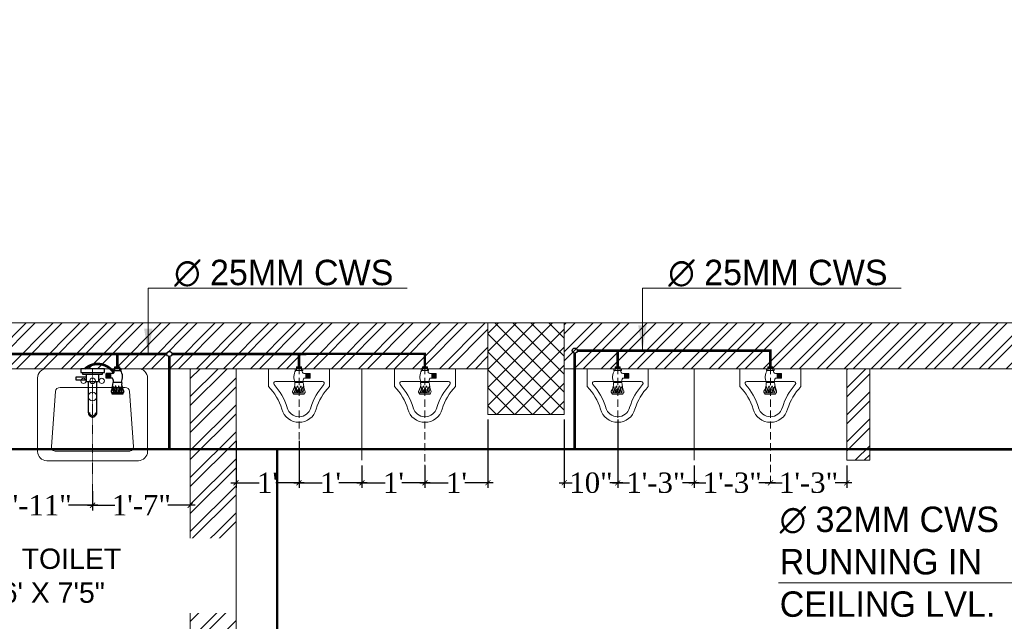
# Model space of a CAD drawing. Header units: inches. Extents: x 105152 to 158499, y 12149 to 30915.
# Tile 329 of 339: x 125512 to 125706, y 29434 to 29553. Entities that reach past the tile are written whole.
import ezdxf

# ---------------------------------------------------------------- set-up
doc = ezdxf.new("R2010")
doc.units = ezdxf.units.IN
doc.header["$MEASUREMENT"] = 0
doc.header["$PDMODE"] = 34
doc.linetypes.add('DASHED2', pattern=[0.375, 0.25, -0.125])
for name, color, linetype, lineweight in [('CENTER', 46, 'DASHED2', 9), ('FIRE TEXT', 7, 'Continuous', 25), ('PL. FICTURE', 4, 'Continuous', 25), ('PP-Domestic  Cold Water Supply', 5, 'Continuous', 25), ('PP-SPRINKLER PIPE', 1, 'Continuous', 0), ('PP-TEXT', 7, 'Continuous', 40), ('UAV', 140, 'Continuous', 5)]:
    doc.layers.add(name, color=color, linetype=linetype, lineweight=lineweight)
doc.layers.add('PD_025_TEXT', color=61, linetype='Continuous')
doc.layers.add('PP--DIM', color=7, linetype='Continuous')
doc.layers.add('PD_BASE', color=8, linetype='Continuous', transparency=0.5)
doc.styles.add('MtX_Times_New_Roman', font='txt')
doc.styles.add('style1', font='arial.ttf', dxfattribs={"height": 500})
doc.styles.add('TIMES NEW ROMAN', font='times.ttf')
doc.dimstyles.new('PP-DIM', dxfattribs={"dimtxt": 4, "dimasz": 1, "dimexe": 1, "dimexo": 1, "dimgap": 0.09, "dimtad": 0, "dimdec": 0, "dimzin": 0, "dimdsep": 46, "dimlunit": 4, "dimtxsty": 'TIMES NEW ROMAN', "dimblk": 'ARCHTICK', "dimcen": 0.09, "dimdle": 1, "dimclrd": 256, "dimclre": 256, "dimclrt": 256, "dimadec": 0, "dimazin": 0, "dimtfac": 1, "dimtdec": 4, "dimtofl": 0, "dimtmove": 1, "dimatfit": 3, "dimfxl": 1, "dimtolj": 1, "dimtzin": 0, "dimlwd": -1, "dimlwe": -1, "dimarcsym": 0})

# ---------------------------------------------------------------- blocks, each defined once
blk = doc.blocks.new('A$C33087201')
at = {"color": 251, "lineweight": 5}
for p, q in [((0, 289.6), (165, 289.6)), ((0, 289.6), (0, 193.2)), ((330, 289.6), (165, 289.6)), ((330, 289.6), (330, 193.2)), ((38.1, 220.9), (291.9, 220.9))]:
    blk.add_line(p, q, dxfattribs=at)
blk.add_circle((165, 168.2), 10.4, dxfattribs=at)
for centre, radius, start, end in [((38.1, 210.9), 10, 90, 221.8242), ((291.9, 210.9), 10, 318.1758, 90), ((-215.7, -16.2), 300.6, 16.9059, 44.1446), ((-215.7, -16.2), 330.6, 16.9059, 41.8242), ((545.7, -16.2), 330.6, 138.1758, 163.0941), ((545.7, -16.2), 300.6, 135.8554, 163.0941), ((164.8, 96.2), 96.2, 195.0681, 270.0943), ((164.8, 96.2), 66.2, 195.0681, 270.0943), ((165.2, 96.2), 66.2, 269.9057, 344.9319), ((165.2, 96.2), 96.2, 269.9057, 344.9319)]:
    blk.add_arc(centre, radius, start, end, dxfattribs=at)
blk = doc.blocks.new('LV')
at = {"color": 251, "lineweight": 5}
for p, q in [((-254, 510.1), (254, 510.1)), ((-304.8, 50.8), (-304.8, 459.3)), ((-201, 458), (203.1, 458)), ((304.8, 459.3), (304.8, 50.8)), ((-205.3, 127), (-226.3, 430.8)), ((228.4, 430.6), (205.5, 126.8)), ((180.2, 103.5), (-180, 103.5)), ((254, 0), (-254, 0))]:
    blk.add_line(p, q, dxfattribs=at)
for centre, radius in [((0.4, 154.3), 23.6), ((-50.8, 67.2), 14.4), ((0, 67.2), 15.3), ((50.8, 67.2), 14.4)]:
    blk.add_circle(centre, radius, dxfattribs=at)
for centre, radius, start, end in [((-254, 459.3), 50.8, 90, 180), ((254, 459.3), 50.8, 0, 90), ((-201, 432.6), 25.4, 90, 184.2016), ((203.1, 432.6), 25.4, 355.4179, 90), ((-180, 128.9), 25.4, 184.2016, 270), ((180.2, 128.9), 25.4, 270, 355.4179), ((-254, 50.8), 50.8, 180, 270), ((254, 50.8), 50.8, 270, 0)]:
    blk.add_arc(centre, radius, start, end, dxfattribs=at)
blk = doc.blocks.new('FIRST FLOOR AR PLAN')
at = {"layer": 'PD_BASE', "lineweight": 5}
h = blk.add_hatch(dxfattribs=at)
h.set_pattern_fill('ANSI37', color=256, scale=20)
h.set_pattern_definition([(45, (268611.2745, 47371.9895), (-1.767766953, 1.767766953), []), (135, (268611.2745, 47371.9895), (-1.767766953, -1.767766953), [])])
h.paths.add_polyline_path([(124102.49, 21602.5), (124087.49, 21602.5), (124087.49, 21584.5), (124102.49, 21584.5)])
h = blk.add_hatch(dxfattribs=at)
h.set_pattern_fill('ANSI32', color=256, scale=10)
h.set_pattern_definition([(45, (150297.4604, 39481.8853), (-2.65165043, 2.65165043), []), (45, (150299.228, 39481.8853), (-2.65165043, 2.65165043), [])])
h.paths.add_polyline_path([(123758.99, 21593.5), (123752.99, 21593.5), (123752.99, 21557.5), (123758.99, 21557.5)])
h.paths.add_polyline_path([(123758.99, 21557.5), (123752.99, 21557.5), (123752.99, 21521.5), (123758.99, 21521.5)])
h.paths.add_polyline_path([(123752.99, 21521.5), (123752.99, 21485.5), (123758.99, 21485.5), (123758.99, 21521.5)])
h.paths.add_polyline_path([(123758.99, 21485.5), (123752.99, 21485.5), (123752.99, 21449.5), (123758.99, 21449.5)])
h.paths.add_polyline_path([(123758.99, 21449.5), (123752.99, 21449.5), (123752.99, 21413.5), (123758.99, 21413.5)])
h.paths.add_polyline_path([(123758.99, 21413.5), (123752.99, 21413.5), (123752.99, 21377.5), (123758.99, 21377.5)])
h.paths.add_polyline_path([(124037.99, 21593.5), (124028.99, 21593.5), (124028.99, 21504), (124024.49, 21504), (124024.49, 21499.5), (124028.99, 21499.5), (124028.99, 21489.5), (124037.99, 21489.5)])
h.paths.add_polyline_path([(123956.99, 21593.5), (123952.49, 21593.5), (123952.49, 21504), (123947.99, 21504), (123947.99, 21499.5), (123982.49, 21499.5), (123982.49, 21504), (123956.99, 21504)])
h.paths.add_polyline_path([(123952.49, 21575.5), (123949.49, 21575.5), (123949.49, 21571), (123952.49, 21571)], flags=17)
h.paths.add_polyline_path([(123925.49, 21575.5), (123922.49, 21575.5), (123922.49, 21584.5), (123917.99, 21584.5), (123917.99, 21575.5), (123907.49, 21575.5), (123907.49, 21571), (123925.49, 21571)])
h.paths.add_polyline_path([(123871.49, 21593.5), (123866.99, 21593.5), (123866.99, 21577.5), (123866.99, 21571), (123871.49, 21571), (123871.49, 21575.5)])
h.paths.add_polyline_path([(124162.49, 21593.5), (124157.99, 21593.5), (124157.99, 21575.5), (124162.49, 21575.5)])
for p, q in [((124283.99, 21602.5), (123501.74, 21602.5)), ((124087.49, 21593.5), (123922.49, 21593.5)), ((124028.99, 21504), (124028.99, 21593.5)), ((124268.99, 21593.5), (124102.48, 21593.5)), ((124157.99, 21593.5), (124157.99, 21575.5)), ((124162.49, 21593.5), (124162.49, 21575.5)), ((124157.99, 21575.5), (124162.49, 21575.5))]:
    blk.add_line(p, q, dxfattribs=at)
at = {"layer": 'PD_BASE', "lineweight": 5, "ltscale": 12}
for p, q in [((124062.74, 21575.5), (124062.74, 21593.5)), ((124127.99, 21593.5), (124127.99, 21575.5))]:
    blk.add_line(p, q, dxfattribs=at)
at = {"layer": 'PD_BASE', "lineweight": 5}
blk.add_lwpolyline([(124102.49, 21584.5), (124087.49, 21584.5), (124087.49, 21602.5), (124102.49, 21602.5)], close=True, dxfattribs=at)
at = {"layer": 'PD_BASE', "lineweight": 5, "ltscale": 12}
blk.add_lwpolyline([(124162.49, 21593.5), (124198.49, 21593.5), (124198.49, 21577.5), (124162.49, 21577.5)], close=True, dxfattribs=at)
at = {"layer": 'PD_BASE', "ltscale": 12, "xscale": 0.03542840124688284, "yscale": 0.03542840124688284, "zscale": 0.03542840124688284, "rotation": 180}
blk.add_blockref('LV', (124009.81, 21593.5), dxfattribs=at)
at = {"layer": 'PD_BASE', "ltscale": 12, "yscale": 0.03636363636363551, "zscale": 0.03636363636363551}
for p, xscale in [((124056.37, 21582.97), -0.03636363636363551), ((124069.12, 21582.97), 0.03636363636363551), ((124118.99, 21582.97), -0.03636363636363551), ((124148.99, 21582.97), -0.03636363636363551)]:
    blk.add_blockref('A$C33087201', p, dxfattribs=dict(at, xscale=xscale))
at = {"layer": 'PD_BASE', "insert": (123937.84, 21558.15), "char_height": 4, "width": 128.4952, "attachment_point": 1, "style": 'style1', "bg_fill": 2}
blk.add_mtext('\\pxqc;H. TOILET\\P6\' X 7\'5"', dxfattribs=at)
at = {"layer": 'PD_BASE', "lineweight": 5}
h = blk.add_hatch(dxfattribs=at)
h.set_pattern_fill('ANSI32', color=256, scale=10)
h.set_pattern_definition([(45, (123173.841, 20768.249), (-2.65165, 2.65165), []), (45, (123175.6088, 20768.249), (-2.65165, 2.65165), [])])
h.paths.add_polyline_path([(123176.99, 20811), (123167.99, 20811), (123167.99, 20729.5), (123176.99, 20729.5)])
h.paths.add_polyline_path([(123538.49, 20663.5), (123368.99, 20663.5), (123368.99, 20654.5), (123538.49, 20654.5)])
h.paths.add_polyline_path([(123722.99, 20663.5), (123553.49, 20663.5), (123553.49, 20654.5), (123722.99, 20654.5)])
h.paths.add_polyline_path([(123176.99, 21527.5), (123167.99, 21527.5), (123167.99, 21446), (123176.99, 21446)])
h.paths.add_polyline_path([(123176.99, 21431), (123167.99, 21431), (123167.99, 21291), (123176.99, 21291)])
h.paths.add_polyline_path([(123176.99, 21276), (123167.99, 21276), (123167.99, 21136), (123176.99, 21136)])
h.paths.add_polyline_path([(123176.99, 21121), (123167.99, 21121), (123167.99, 20981), (123176.99, 20981)])
h.paths.add_polyline_path([(123176.99, 20966), (123167.99, 20966), (123167.99, 20826), (123176.99, 20826)])
h.paths.add_polyline_path([(124268.99, 21602.5), (124102.49, 21602.5), (124102.49, 21593.5), (124268.99, 21593.5)])
h.paths.add_polyline_path([(124087.49, 21602.5), (123922.49, 21602.5), (123922.49, 21593.5), (124087.49, 21593.5)])
h.paths.add_polyline_path([(123907.49, 21602.5), (123737.99, 21602.5), (123737.99, 21593.5), (123907.49, 21593.5)])
h.paths.add_polyline_path([(123722.99, 21602.5), (123553.49, 21602.5), (123553.49, 21593.5), (123722.99, 21593.5)])
h.paths.add_polyline_path([(123353.99, 21602.5), (123242.99, 21602.5), (123242.99, 21593.5), (123353.99, 21593.5)])
h.paths.add_polyline_path([(123227.99, 21602.5), (123167.99, 21602.5), (123167.99, 21542.5), (123176.99, 21542.5), (123176.99, 21593.5), (123227.99, 21593.5)])
h.paths.add_polyline_path([(123176.99, 20714.5), (123167.99, 20714.5), (123167.99, 20654.5), (123227.99, 20654.5), (123227.99, 20663.5), (123176.99, 20663.5)])
h.paths.add_polyline_path([(123353.99, 20663.5), (123242.99, 20663.5), (123242.99, 20654.5), (123353.99, 20654.5)])
h.paths.add_polyline_path([(123762.74, 20663.5), (123737.99, 20663.5), (123737.99, 20654.5), (123762.74, 20654.5)])
h.paths.add_polyline_path([(123907.49, 20663.5), (123882.74, 20663.5), (123882.74, 20654.5), (123907.49, 20654.5)])
h.paths.add_polyline_path([(123944.99, 20663.5), (123922.49, 20663.5), (123922.49, 20654.5), (123944.99, 20654.5)])
h.paths.add_polyline_path([(124087.49, 20663.5), (124064.99, 20663.5), (124064.99, 20654.5), (124087.49, 20654.5)])
h.paths.add_polyline_path([(124124.99, 20663.5), (124102.49, 20663.5), (124102.49, 20654.5), (124124.99, 20654.5)])
h.paths.add_polyline_path([(124268.99, 20663.5), (124244.99, 20663.5), (124244.99, 20654.5), (124268.99, 20654.5)])
h.paths.add_polyline_path([(124283.99, 20672.5), (124274.99, 20672.5)])
h.paths.add_polyline_path([(124283.99, 20811), (124274.99, 20811), (124274.99, 20672.5), (124283.99, 20672.5)])
h.paths.add_polyline_path([(124283.99, 20966), (124274.99, 20966), (124274.99, 20826), (124283.99, 20826)])
h.paths.add_polyline_path([(124283.99, 21276), (124274.99, 21276), (124274.99, 20981), (124283.99, 20981)])
h.paths.add_polyline_path([(124283.99, 21584.5), (124274.99, 21584.5), (124274.99, 21446), (124283.99, 21446)])
h.paths.add_polyline_path([(124265.99, 21443), (124160.99, 21443), (124160.99, 21434), (124265.99, 21434)])
h.paths.add_polyline_path([(124160.99, 21431), (124151.99, 21431), (124151.99, 21353), (124160.99, 21353)])
h.paths.add_polyline_path([(124151.99, 21443), (124079.99, 21443), (124079.99, 21434), (124151.99, 21434)])
h.paths.add_polyline_path([(124079.99, 21431), (124070.99, 21431), (124070.99, 21353), (124079.99, 21353)])
h.paths.add_polyline_path([(124070.99, 21443), (123989.99, 21443), (123989.99, 21341), (124016.99, 21341), (124016.99, 21350), (123998.99, 21350), (123998.99, 21434), (124070.99, 21434)])
h.paths.add_polyline_path([(124070.99, 21350), (124052.99, 21350), (124052.99, 21341), (124070.99, 21341)], flags=17)
h.paths.add_polyline_path([(124097.99, 21350), (124079.99, 21350), (124079.99, 21341), (124097.99, 21341)])
h.paths.add_polyline_path([(124151.99, 21350), (124133.99, 21350), (124133.99, 21341), (124151.99, 21341)])
h.paths.add_polyline_path([(124160.99, 21341), (124151.99, 21341), (124151.99, 21278), (124160.99, 21278)])
h.paths.add_polyline_path([(124283.99, 21292), (124274.99, 21292), (124274.99, 21291), (124283.99, 21291)])
h.paths.add_polyline_path([(124283.99, 21431), (124274.99, 21431), (124274.99, 21412), (124283.99, 21412)])
h.paths.add_polyline_path([(123405.74, 21593.5), (123405.74, 21602.5), (123368.99, 21602.5), (123368.99, 21593.5)])
h.paths.add_polyline_path([(123501.74, 21602.5), (123501.74, 21593.5), (123538.49, 21593.5), (123538.49, 21602.5)])
blk.add_lwpolyline([(124028.99, 21489.5), (124037.99, 21489.5), (124037.99, 21593.5)], dxfattribs=at)
blk = doc.blocks.new('URINAL AV-PP')
at = {"layer": 'CENTER', "ltscale": 5}
blk.add_line((0, 0.33), (0, -19.61), dxfattribs=at)
at = {"layer": 'UAV'}
for p, q in [((-0.66, -0.29), (-0.66, 0)), ((-0.66, 0), (0.63, 0)), ((-0.44, 0.33), (-0.44, 0)), ((0.44, 0.33), (-0.44, 0.33)), ((0.44, 0.27), (-0.44, 0.27)), ((0.44, 0.22), (-0.44, 0.22)), ((0.44, 0.16), (-0.44, 0.16)), ((0.44, 0.11), (-0.44, 0.11)), ((0.44, 0.06), (-0.44, 0.06)), ((-0.44, 0), (-0.44, -0.29)), ((0, 0.33), (0, 0)), ((0.44, 0), (0.44, 0.33)), ((0.63, 0), (0.63, -0.29)), ((0.63, -0.29), (-0.66, -0.29)), ((0.44, 0), (0.44, -0.29)), ((0.85, -0.83), (1.91, -0.83)), ((0.85, -1.62), (1.91, -1.62)), ((1.15, -1.62), (1.15, -0.83)), ((1.2, -1.62), (1.2, -0.83)), ((1.25, -1.62), (1.25, -0.83)), ((1.31, -1.62), (1.31, -0.83)), ((1.36, -1.62), (1.36, -0.83)), ((1.42, -1.62), (1.42, -0.83)), ((1.47, -1.62), (1.47, -0.83)), ((1.53, -1.62), (1.53, -0.83)), ((1.58, -1.62), (1.58, -0.83)), ((1.64, -1.62), (1.64, -0.83)), ((1.69, -1.62), (1.69, -0.83)), ((1.75, -1.62), (1.75, -0.83)), ((1.8, -1.62), (1.8, -0.83)), ((1.86, -1.62), (1.86, -0.83)), ((1.91, -1.62), (1.91, -0.83)), ((-0.75, -2.36), (0.72, -2.36)), ((-0.94, -4.35), (0.89, -4.36))]:
    blk.add_line(p, q, dxfattribs=at)
for centre, radius, start, end in [((1.3, -1.43), 2.19, 148.4203, 205.0044), ((0.95, -0.41), 0.434, 163.4815, 256.4871), ((1.83, -2.28), 1.18, 146.0106, 183.9414), ((-2.89, -2.61), 2.16, 325.4641, 6.6805), ((-0.04, -3.63), 0.833, 137.2334, 212.3378), ((-1.79, -3.48), 1.21, 339.5193, 19.7037), ((0.92, -3.72), 1.38, 149.002, 179.3727), ((-0.22, -3.03), 0.0444, 22.3068, 157.6932), ((-1.74, -3.47), 1.63, 344.6565, 16.3906), ((1.44, -3.72), 1.38, 149.002, 179.3727), ((0.3, -3.03), 0.0444, 22.3068, 157.6932), ((-1.22, -3.47), 1.63, 344.6565, 16.3906), ((1.36, -3.63), 0.833, 137.2334, 212.3378), ((5.19, -2.14), 4.48, 182.7872, 201.6775), ((-0.4, -3.47), 1.21, 339.5193, 19.7037), ((-0.85, -3.93), 0.281, 160.0867, 238.5665), ((-0.04, -21.41), 17.27, 86.6913, 93.1887), ((-1.62, -4.45), 0.684, 8.4516, 24.808), ((-0.99, -3.85), 0.344, 317.3015, 350.6653), ((0.56, -3.69), 1.02, 180.5091, 203.3313), ((-0.49, -3.77), 0.353, 290.2975, 337.3492), ((1.08, -3.69), 1.02, 180.5091, 203.3313), ((0.03, -3.77), 0.353, 290.2975, 337.3492), ((0.4, -3.84), 0.344, 317.3015, 350.6653), ((0.46, -4.08), 0.504, 327.1624, 350.0789), ((0.81, -3.95), 0.263, 303.5384, 36.0533)]:
    blk.add_arc(centre, radius, start, end, dxfattribs=at)
blk = doc.blocks.new('PP-SINGLE TAP BASIN')
at = {"layer": 'CENTER', "linetype": 'DASHED2'}
blk.add_line((457.2, 0), (0, 0), dxfattribs=at)
at = {"layer": 'PL. FICTURE', "color": 4}
for p, q in [((89.4, 106.7), (89.4, 69.2)), ((-6.8, 78.4), (-6.8, 96.4)), ((5.8, 96.4), (-6.8, 96.4)), ((-6.8, 87.4), (0, 87.4)), ((0, 78.4), (-6.8, 78.4)), ((5.9, 78.4), (-6.8, 78.4)), ((-5.6, 96.4), (-5.6, 78.4)), ((-4.5, 96.4), (-4.5, 78.4)), ((-3.4, 96.4), (-3.4, 78.4)), ((-2.3, 96.4), (-2.3, 78.4)), ((-1.1, 96.4), (-1.1, 78.4)), ((0, 101), (0, 74.4)), ((5.9, 101), (0, 101)), ((0, 74.4), (5.9, 74.4)), ((5.9, 74.4), (5.9, 101)), ((17.1, 69.9), (17.1, 48.2)), ((33.2, 70), (33.2, 48.2)), ((48.4, 102.8), (48.4, 72.7)), ((33.2, 63.9), (17.1, 63.9)), ((33.2, 61.9), (17.1, 61.9)), ((33.2, 60), (17.1, 60)), ((33.2, 58), (17.1, 58)), ((33.2, 56), (17.1, 56)), ((33.2, 54.1), (17.1, 54.1)), ((33.2, 52.1), (17.1, 52.1)), ((33.2, 50.1), (17.1, 50.1)), ((33.2, 50.1), (17.1, 50.1)), ((33.2, 48.2), (17.1, 48.2))]:
    blk.add_line(p, q, dxfattribs=at)
at = {"layer": 'PL. FICTURE'}
for p, q in [((20.4, 21.2), (45.4, 21.2)), ((45.4, -21.2), (45.4, 21.2)), ((154.8, 15.2), (45.4, 15.2)), ((45.4, -21.2), (20.4, -21.2)), ((45.4, -15.2), (154.8, -15.2))]:
    blk.add_line(p, q, dxfattribs=at)
at = {"layer": 'PL. FICTURE', "linetype": 'Continuous'}
blk.add_lwpolyline([(0, 41.7), (0, -41.7), (13.1, -41.7), (13.1, 41.7)], close=True, dxfattribs=at)
at = {"layer": 'PL. FICTURE'}
for points in [[(13.1, 34.2), (20.4, 34.2), (20.4, -34.2), (13.1, -34.2)], [(39.4, -21.2), (29.4, -21.2), (29.4, -59.4), (39.4, -59.4)]]:
    blk.add_lwpolyline(points, close=True, dxfattribs=at)
at = {"layer": 'PL. FICTURE', "color": 4}
for centre, radius, start, end in [((29.4, 60.7), 45, 64.9956, 121.5797), ((53.5, 146.8), 44.3, 263.3195, 304.5359), ((74.6, 88.1), 17.1, 57.6622, 132.7666), ((80.6, 104.9), 5.77, 31.4335, 109.9133), ((439.5, 88.1), 354.5, 176.8113, 183.3087), ((91.4, 120.6), 14, 245.192, 261.5484), ((8.4, 67.9), 8.91, 13.5129, 106.5185), ((46.7, 49.8), 24.3, 86.0586, 123.9894), ((43.9, -19.2), 92, 68.3225, 87.2128), ((62.1, 91.8), 0.911, 112.3068, 247.6932), ((62.1, 81.1), 0.911, 112.3068, 247.6932), ((76.3, 68.5), 28.2, 90.6273, 120.998), ((71.2, 123.1), 33.5, 253.6094, 285.3435), ((76.3, 57.8), 28.2, 90.6273, 120.998), ((71.2, 112.4), 33.5, 253.6094, 285.3435), ((74.5, 59.5), 17.1, 57.6622, 132.7666), ((71.3, 95.5), 24.9, 250.2963, 290.4807), ((71.4, 124.1), 24.9, 250.2963, 290.4807), ((75.8, 75.8), 20.9, 66.6687, 89.4909), ((75.8, 65.1), 20.9, 66.6687, 89.4909), ((78.8, 79.2), 7.06, 279.3347, 312.6985), ((78.9, 107.8), 7.06, 279.3347, 312.6985), ((77.3, 97.5), 7.26, 292.6508, 339.7025), ((77.3, 86.8), 7.26, 292.6508, 339.7025), ((81.1, 70.7), 5.39, 233.9467, 326.4616), ((83.8, 77.9), 10.3, 279.9211, 302.8376)]:
    blk.add_arc(centre, radius, start, end, dxfattribs=at)
at = {"layer": 'PL. FICTURE'}
for radius in [15.2, 15.2, 11]:
    blk.add_arc((154.8, 0), radius, 270, 90, dxfattribs=at)
blk = doc.blocks.new('_ArchTick')
at = {"color": 0, "linetype": 'ByBlock', "const_width": 0.15}
blk.add_lwpolyline([(-0.5, -0.5), (0.5, 0.5)], dxfattribs=at)
blk = doc.blocks.new('*D473')
at = {"layer": 'Defpoints', "color": 0}
for p in [(125503.77, 29461.72), (125526.59, 29461.07), (125526.59, 29457.31)]:
    blk.add_point(p, dxfattribs=at)
at = {"layer": 'PP--DIM', "ltscale": 12}
for p, q in [((125503.77, 29460.72), (125503.77, 29456.31)), ((125526.59, 29460.07), (125526.59, 29456.31)), ((125502.77, 29457.31), (125508.48, 29457.31)), ((125527.59, 29457.31), (125521.88, 29457.31))]:
    blk.add_line(p, q, dxfattribs=at)
at = {"layer": 'PP--DIM', "rotation": 180}
blk.add_blockref('_ArchTick', (125503.77, 29457.31), dxfattribs=at)
at = {"layer": 'PP--DIM'}
blk.add_blockref('_ArchTick', (125526.59, 29457.31), dxfattribs=at)
at = {"layer": 'PP--DIM', "insert": (125515.18, 29457.31), "char_height": 4, "attachment_point": 5, "style": 'TIMES NEW ROMAN'}
blk.add_mtext('\\A1;1\'-11"', dxfattribs=at)
blk = doc.blocks.new('*D474')
at = {"layer": 'Defpoints', "color": 0}
for p in [(125526.59, 29461.07), (125545.77, 29457.31), (125545.77, 29457.31)]:
    blk.add_point(p, dxfattribs=at)
at = {"layer": 'PP--DIM', "ltscale": 12}
for p, q in [((125526.59, 29460.07), (125526.59, 29456.31)), ((125525.59, 29457.31), (125530.96, 29457.31)), ((125546.77, 29457.31), (125541.4, 29457.31)), ((125545.77, 29456.31), (125545.77, 29456.31))]:
    blk.add_line(p, q, dxfattribs=at)
at = {"layer": 'PP--DIM', "rotation": 180}
blk.add_blockref('_ArchTick', (125526.59, 29457.31), dxfattribs=at)
at = {"layer": 'PP--DIM'}
blk.add_blockref('_ArchTick', (125545.77, 29457.31), dxfattribs=at)
at = {"layer": 'PP--DIM', "insert": (125536.18, 29457.31), "char_height": 4, "attachment_point": 5, "style": 'TIMES NEW ROMAN'}
blk.add_mtext('\\A1;1\'-7"', dxfattribs=at)
blk = doc.blocks.new('*D475')
at = {"layer": 'Defpoints', "color": 0}
for p in [(125554.77, 29470.98), (125567.15, 29470.98), (125567.15, 29461.72)]:
    blk.add_point(p, dxfattribs=at)
at = {"layer": 'PP--DIM', "ltscale": 12}
for p, q in [((125554.77, 29469.98), (125554.77, 29460.72)), ((125567.15, 29469.98), (125567.15, 29460.72)), ((125553.77, 29461.72), (125559.33, 29461.72)), ((125568.15, 29461.72), (125562.59, 29461.72))]:
    blk.add_line(p, q, dxfattribs=at)
at = {"layer": 'PP--DIM', "rotation": 180}
blk.add_blockref('_ArchTick', (125554.77, 29461.72), dxfattribs=at)
at = {"layer": 'PP--DIM'}
blk.add_blockref('_ArchTick', (125567.15, 29461.72), dxfattribs=at)
at = {"layer": 'PP--DIM', "insert": (125560.96, 29461.72), "char_height": 4, "attachment_point": 5, "style": 'TIMES NEW ROMAN'}
blk.add_mtext("\\A1;1'", dxfattribs=at)
blk = doc.blocks.new('*D476')
at = {"layer": 'Defpoints', "color": 0}
for p in [(125567.15, 29470.98), (125579.52, 29466.15), (125579.52, 29461.72)]:
    blk.add_point(p, dxfattribs=at)
at = {"layer": 'PP--DIM', "ltscale": 12}
for p, q in [((125567.15, 29469.98), (125567.15, 29460.72)), ((125579.52, 29465.15), (125579.52, 29460.72)), ((125566.15, 29461.72), (125571.71, 29461.72)), ((125580.52, 29461.72), (125574.96, 29461.72))]:
    blk.add_line(p, q, dxfattribs=at)
at = {"layer": 'PP--DIM', "rotation": 180}
blk.add_blockref('_ArchTick', (125567.15, 29461.72), dxfattribs=at)
at = {"layer": 'PP--DIM'}
blk.add_blockref('_ArchTick', (125579.52, 29461.72), dxfattribs=at)
at = {"layer": 'PP--DIM', "insert": (125573.34, 29461.72), "char_height": 4, "attachment_point": 5, "style": 'TIMES NEW ROMAN'}
blk.add_mtext("\\A1;1'", dxfattribs=at)
blk = doc.blocks.new('*D477')
at = {"layer": 'Defpoints', "color": 0}
for p in [(125579.52, 29466.15), (125591.9, 29466.15), (125591.9, 29461.72)]:
    blk.add_point(p, dxfattribs=at)
at = {"layer": 'PP--DIM', "ltscale": 12}
for p, q in [((125579.52, 29465.15), (125579.52, 29460.72)), ((125591.9, 29465.15), (125591.9, 29460.72)), ((125578.52, 29461.72), (125584.08, 29461.72)), ((125592.9, 29461.72), (125587.34, 29461.72))]:
    blk.add_line(p, q, dxfattribs=at)
at = {"layer": 'PP--DIM', "rotation": 180}
blk.add_blockref('_ArchTick', (125579.52, 29461.72), dxfattribs=at)
at = {"layer": 'PP--DIM'}
blk.add_blockref('_ArchTick', (125591.9, 29461.72), dxfattribs=at)
at = {"layer": 'PP--DIM', "insert": (125585.71, 29461.72), "char_height": 4, "attachment_point": 5, "style": 'TIMES NEW ROMAN'}
blk.add_mtext("\\A1;1'", dxfattribs=at)
blk = doc.blocks.new('*D478')
at = {"layer": 'Defpoints', "color": 0}
for p in [(125604.27, 29475.15), (125591.9, 29466.15), (125604.27, 29461.72)]:
    blk.add_point(p, dxfattribs=at)
at = {"layer": 'PP--DIM', "ltscale": 12}
for p, q in [((125604.27, 29474.15), (125604.27, 29460.72)), ((125591.9, 29465.15), (125591.9, 29460.72)), ((125590.9, 29461.72), (125596.46, 29461.72)), ((125605.27, 29461.72), (125599.71, 29461.72))]:
    blk.add_line(p, q, dxfattribs=at)
at = {"layer": 'PP--DIM', "rotation": 180}
blk.add_blockref('_ArchTick', (125591.9, 29461.72), dxfattribs=at)
at = {"layer": 'PP--DIM'}
blk.add_blockref('_ArchTick', (125604.27, 29461.72), dxfattribs=at)
at = {"layer": 'PP--DIM', "insert": (125598.09, 29461.72), "char_height": 4, "attachment_point": 5, "style": 'TIMES NEW ROMAN'}
blk.add_mtext("\\A1;1'", dxfattribs=at)
blk = doc.blocks.new('*D479')
at = {"layer": 'Defpoints', "color": 0}
for p in [(125619.27, 29475.15), (125629.77, 29475.15), (125629.77, 29461.72)]:
    blk.add_point(p, dxfattribs=at)
at = {"layer": 'PP--DIM', "ltscale": 12}
for p, q in [((125619.27, 29474.15), (125619.27, 29460.72)), ((125629.77, 29474.15), (125629.77, 29460.72)), ((125618.27, 29461.72), (125620.82, 29461.72)), ((125630.77, 29461.72), (125628.23, 29461.72))]:
    blk.add_line(p, q, dxfattribs=at)
at = {"layer": 'PP--DIM', "rotation": 180}
blk.add_blockref('_ArchTick', (125619.27, 29461.72), dxfattribs=at)
at = {"layer": 'PP--DIM'}
blk.add_blockref('_ArchTick', (125629.77, 29461.72), dxfattribs=at)
at = {"layer": 'PP--DIM', "insert": (125624.52, 29461.72), "char_height": 4, "attachment_point": 5, "style": 'TIMES NEW ROMAN'}
blk.add_mtext('\\A1;10"', dxfattribs=at)
blk = doc.blocks.new('*D480')
at = {"layer": 'Defpoints', "color": 0}
for p in [(125629.77, 29475.15), (125644.77, 29466.15), (125644.77, 29461.72)]:
    blk.add_point(p, dxfattribs=at)
at = {"layer": 'PP--DIM', "ltscale": 12}
for p, q in [((125629.77, 29474.15), (125629.77, 29460.72)), ((125644.77, 29465.15), (125644.77, 29460.72)), ((125628.77, 29461.72), (125632.05, 29461.72)), ((125645.77, 29461.72), (125642.5, 29461.72))]:
    blk.add_line(p, q, dxfattribs=at)
at = {"layer": 'PP--DIM', "rotation": 180}
blk.add_blockref('_ArchTick', (125629.77, 29461.72), dxfattribs=at)
at = {"layer": 'PP--DIM'}
blk.add_blockref('_ArchTick', (125644.77, 29461.72), dxfattribs=at)
at = {"layer": 'PP--DIM', "insert": (125637.27, 29461.72), "char_height": 4, "attachment_point": 5, "style": 'TIMES NEW ROMAN'}
blk.add_mtext('\\A1;1\'-3"', dxfattribs=at)
blk = doc.blocks.new('*D481')
at = {"layer": 'Defpoints', "color": 0}
for p in [(125644.77, 29466.15), (125659.77, 29461.72), (125659.77, 29461.72)]:
    blk.add_point(p, dxfattribs=at)
at = {"layer": 'PP--DIM', "ltscale": 12}
for p, q in [((125644.77, 29465.15), (125644.77, 29460.72)), ((125643.77, 29461.72), (125647.05, 29461.72)), ((125660.77, 29461.72), (125657.5, 29461.72)), ((125659.77, 29460.72), (125659.77, 29460.72))]:
    blk.add_line(p, q, dxfattribs=at)
at = {"layer": 'PP--DIM', "rotation": 180}
blk.add_blockref('_ArchTick', (125644.77, 29461.72), dxfattribs=at)
at = {"layer": 'PP--DIM'}
blk.add_blockref('_ArchTick', (125659.77, 29461.72), dxfattribs=at)
at = {"layer": 'PP--DIM', "insert": (125652.27, 29461.72), "char_height": 4, "attachment_point": 5, "style": 'TIMES NEW ROMAN'}
blk.add_mtext('\\A1;1\'-3"', dxfattribs=at)
blk = doc.blocks.new('*D482')
at = {"layer": 'Defpoints', "color": 0}
for p in [(125674.77, 29466.15), (125659.77, 29461.72), (125674.77, 29461.72)]:
    blk.add_point(p, dxfattribs=at)
at = {"layer": 'PP--DIM', "ltscale": 12}
for p, q in [((125674.77, 29465.15), (125674.77, 29460.72)), ((125658.77, 29461.72), (125662.05, 29461.72)), ((125659.77, 29462.72), (125659.77, 29462.72)), ((125675.77, 29461.72), (125672.5, 29461.72))]:
    blk.add_line(p, q, dxfattribs=at)
at = {"layer": 'PP--DIM', "rotation": 180}
blk.add_blockref('_ArchTick', (125659.77, 29461.72), dxfattribs=at)
at = {"layer": 'PP--DIM'}
blk.add_blockref('_ArchTick', (125674.77, 29461.72), dxfattribs=at)
at = {"layer": 'PP--DIM', "insert": (125667.27, 29461.72), "char_height": 4, "attachment_point": 5, "style": 'TIMES NEW ROMAN'}
blk.add_mtext('\\A1;1\'-3"', dxfattribs=at)

msp = doc.modelspace()

# ---------------------------------------------------------------- block references
at = {"layer": 'PD_025_TEXT'}
msp.add_blockref('FIRST FLOOR AR PLAN', (1516.78, 7890.65), dxfattribs=at)

# ---------------------------------------------------------------- texts
at = {"layer": 'FIRE TEXT', "style": 'MtX_Times_New_Roman'}
for p in [(125542.62, 29500.58), (125639.71, 29500.58)]:
    msp.add_text('∅ 25MM CWS ', height=5, dxfattribs=at).set_placement(p)

# ---------------------------------------------------------------- next in the draw order: linework, layer by layer
at = {"layer": 'PP-Domestic  Cold Water Supply', "const_width": 0.5}
for points in [[(125479.77, 29484.15), (125479.77, 29487.06), (125541.17, 29487.06)], [(125531.47, 29484.15), (125531.47, 29487.06)], [(125541.67, 29486.56), (125541.67, 29468.33)], [(125542.17, 29487.06), (125591.88, 29487.08), (125591.88, 29484.15)], [(125567.13, 29484.15), (125567.13, 29487.08)], [(125621.32, 29468.33), (125621.32, 29487.22)], [(125621.82, 29487.72), (125659.77, 29487.72), (125659.77, 29484.52)], [(125629.76, 29484.52), (125629.76, 29487.72)], [(125478.89, 29468.33), (125794.26, 29468.33)], [(125562.85, 29468.33), (125562.85, 29404.24)]]:
    msp.add_lwpolyline(points, dxfattribs=at)
msp.add_lwpolyline([(125530.76, 29483.38, 0.457542), (125525.11, 29484.15)], format="xyb", dxfattribs=at)
at = {"layer": 'PP-Domestic  Cold Water Supply'}
for centre in [(125541.67, 29487.06), (125621.32, 29487.72)]:
    msp.add_circle(centre, 0.5, dxfattribs=at)
at = {"layer": 'PP-SPRINKLER PIPE'}
msp.add_circle((124551.24, 29172.99), 1741.72, dxfattribs=at)

# ---------------------------------------------------------------- next in the draw order: block references
at = {"layer": 'PL. FICTURE'}
for name, p, xscale, yscale, zscale, rotation in [('PP-SINGLE TAP BASIN', (125526.59, 29484.15), 0.05568956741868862, 0.05568956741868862, 0.05568956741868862, 270.0000000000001), ('URINAL AV-PP', (125567.15, 29484.15), 1.1436951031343, 1.1436951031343, 1.1436951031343, 360), ('URINAL AV-PP', (125591.9, 29484.15), 1.1436951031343, 1.1436951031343, 1.1436951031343, 360), ('URINAL AV-PP', (125629.77, 29484.15), 1.1436951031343, 1.1436951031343, 1.1436951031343, 360), ('URINAL AV-PP', (125659.77, 29484.15), 1.1436951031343, 1.1436951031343, 1.1436951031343, 360)]:
    msp.add_blockref(name, p, dxfattribs=dict(at, xscale=xscale, yscale=yscale, zscale=zscale, rotation=rotation))

# ---------------------------------------------------------------- next in the draw order: texts
at = {"layer": 'PP-TEXT', "insert": (125661.6, 29457.05), "char_height": 5, "width": 51.683, "attachment_point": 1, "style": 'MtX_Times_New_Roman'}
msp.add_mtext('∅ 32MM CWS RUNNING IN CEILING LVL. ', dxfattribs=at)

# ---------------------------------------------------------------- next in the draw order: dimensions: what is measured, and where the dimension line sits
at = {"layer": 'PP--DIM', "ltscale": 12}
for base, p1, p2, picture, middle in [((125604.27, 29461.72), (125591.9, 29466.15), (125604.27, 29475.15), '*D478', (125598.09, 29461.72)), ((125629.7738, 29461.7197), (125619.2741, 29475.1488), (125629.7738, 29475.1488), '*D479', (125624.5239, 29461.7197)), ((125567.15, 29461.72), (125554.77, 29470.98), (125567.15, 29470.98), '*D475', (125560.96, 29461.72)), ((125579.52, 29461.72), (125567.15, 29470.98), (125579.52, 29466.15), '*D476', (125573.34, 29461.72)), ((125591.9, 29461.72), (125579.52, 29466.15), (125591.9, 29466.15), '*D477', (125585.71, 29461.72))]:
    dim = msp.add_linear_dim(base=base, p1=p1, p2=p2, dimstyle='PP-DIM', override={"dimblk": 'ArchTick'}, dxfattribs=at)
    dim.commit()
    dim.dimension.update_dxf_attribs({"geometry": picture, "text_midpoint": middle, "dimtype": 160})
for base, p1, p2, picture, middle in [((125644.77, 29461.72), (125629.77, 29475.15), (125644.77, 29466.15), '*D480', (125637.27, 29461.72)), ((125659.77, 29461.72), (125644.77, 29466.15), (125659.77, 29461.72), '*D481', (125652.27, 29461.72)), ((125674.77, 29461.72), (125659.77, 29461.72), (125674.77, 29466.15), '*D482', (125667.27, 29461.72)), ((125526.59, 29457.31), (125503.77, 29461.72), (125526.59, 29461.07), '*D473', (125515.18, 29457.31)), ((125545.77, 29457.31), (125526.59, 29461.07), (125545.77, 29457.31), '*D474', (125536.18, 29457.31))]:
    dim = msp.add_linear_dim(base=base, p1=p1, p2=p2, dimstyle='PP-DIM', override={"dimblk": 'ArchTick'}, dxfattribs=at)
    dim.commit()
    dim.dimension.update_dxf_attribs({"geometry": picture, "text_midpoint": middle})

# ---------------------------------------------------------------- next in the draw order: leaders
at = {"layer": 'PP-TEXT', "lineweight": 70, "ltscale": 12}
for points in [[(125537.53, 29487.06), (125537.53, 29499.98), (125588.37, 29499.98)], [(125634.62, 29487.68), (125634.62, 29499.98), (125685.46, 29499.98)], [(125710.09, 29468.15), (125710.09, 29442.06), (125661.39, 29442.06)]]:
    msp.add_leader(points, dimstyle='PP-DIM', override={"dimtxt": 8.5, "dimasz": 5, "dimcen": 0, "dimtfac": 12, "dimtdec": 1, "dimfxl": 7, "dimfxlon": 1, "dimlwd": 18, "dimarcsym": 1}, dxfattribs=at)

doc.saveas('drawing.dxf')
